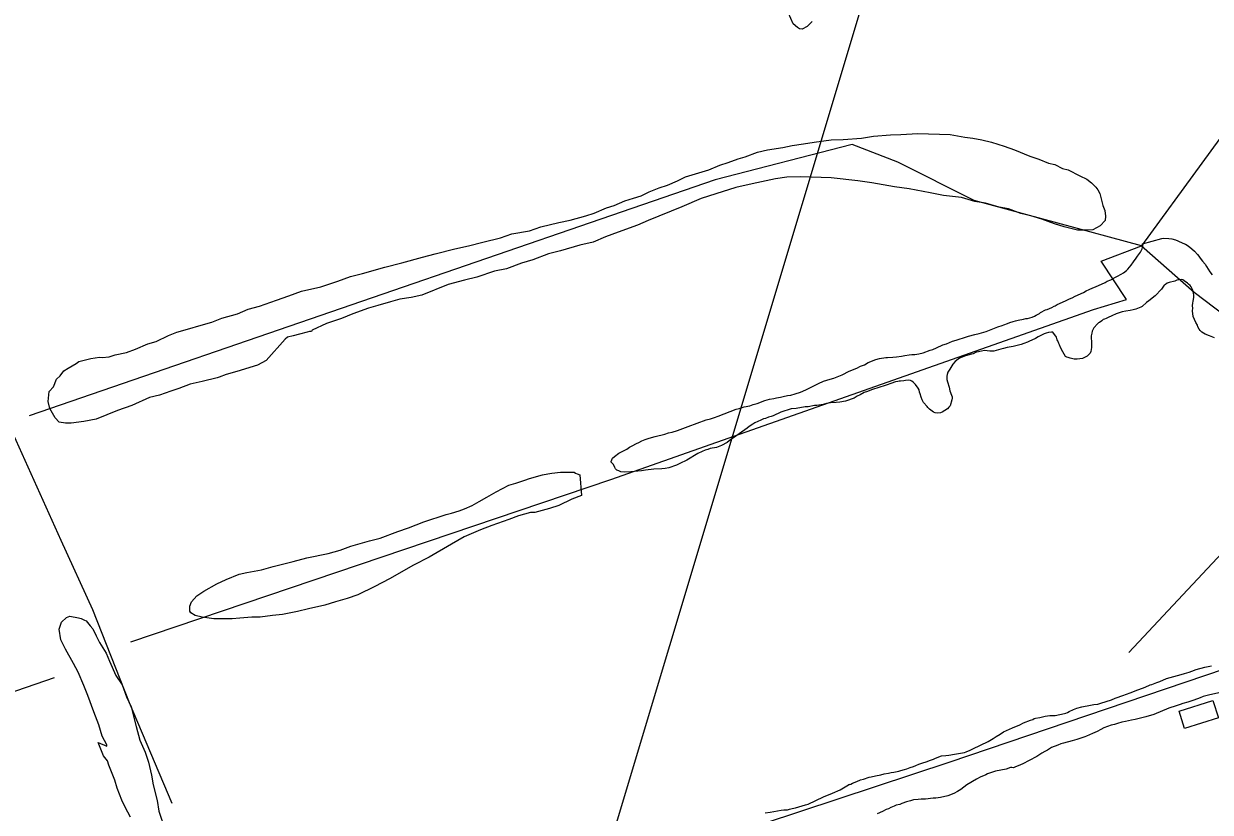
# Model space of a CAD drawing. Extents: x 3250478 to 3288318, y 788638 to 816472.
# Drawn here: x 3270677 to 3272527, y 798809 to 800038 of the extents above; entities that cross this region are included whole.
import ezdxf

# ---------------------------------------------------------------- set-up
doc = ezdxf.new("R2010")
doc.units = 0
for name, color, linetype in [('V-BLDG-OTLN', 7, 'Continuous'), ('V-SITE-VEGE', 7, 'Continuous'), ('V-TOPO-SHOR', 7, 'Continuous'), ('V-UTIL-LINE', 7, 'Continuous')]:
    doc.layers.add(name, color=color, linetype=linetype)

msp = doc.modelspace()

# ---------------------------------------------------------------- linework, layer by layer
at = {"layer": 'V-BLDG-OTLN'}
msp.add_lwpolyline([(3272539.4, 798956.5), (3272486.7, 798939.7), (3272478.1, 798966.7), (3272530.7, 798983.5)], close=True, dxfattribs=at)
at = {"layer": 'V-SITE-VEGE'}
for points in [[(3271906.5, 800041.7), (3271898.6, 800034.3), (3271890.8, 800030.1), (3271886.4, 800030.3), (3271883.2, 800032.6), (3271876.8, 800038.3), (3271869.6, 800054.9)], [(3270732.9, 799417.4), (3270726.5, 799424.2), (3270718.2, 799438.7), (3270715.3, 799449.8), (3270716.9, 799465.1), (3270723.7, 799472.6), (3270728.5, 799484.5), (3270734.1, 799489.8), (3270739.8, 799497.3), (3270746.6, 799501.5), (3270758.9, 799508.8), (3270763.4, 799511.9), (3270782.2, 799516.8), (3270795.4, 799518.6), (3270799.8, 799518.4), (3270810.8, 799519.2), (3270819.7, 799522.2), (3270837.4, 799526), (3270851.8, 799531), (3270870.7, 799539.2), (3270884, 799543.2), (3270903, 799552.5), (3270916.3, 799557.5), (3270936.2, 799563.5), (3270950.6, 799567.4), (3270970.6, 799573.3), (3270986.2, 799579.4), (3271010.5, 799586.3), (3271027.2, 799593.5), (3271044.9, 799598.4), (3271071.6, 799607.4), (3271090.5, 799614.5), (3271110.4, 799621.5), (3271140.3, 799628.3), (3271166.9, 799637.3), (3271186.9, 799644.3), (3271205.7, 799649.2), (3271240.1, 799659.1), (3271266.6, 799665.9), (3271298.7, 799674.8), (3271318.7, 799679.6), (3271349.6, 799687.4), (3271370.7, 799692.2), (3271392.8, 799698.1), (3271420.5, 799704.9), (3271438.2, 799710.9), (3271465.8, 799715.5), (3271483.6, 799721.6), (3271511.2, 799728.4), (3271528.9, 799732.2), (3271553.3, 799739.1), (3271566.6, 799743), (3271585.5, 799751.2), (3271597.7, 799755.2), (3271614.4, 799762.4), (3271627.7, 799766.3), (3271639.9, 799770.3), (3271652.2, 799776.5), (3271667.7, 799782.6), (3271681, 799786.6), (3271696.6, 799793.8), (3271708.9, 799800), (3271745.5, 799810.9), (3271762.2, 799818), (3271775.5, 799822), (3271791, 799828.1), (3271802.1, 799831), (3271821, 799838.1), (3271836.5, 799842), (3271860.7, 799845.6), (3271875.1, 799848.4), (3271892.7, 799851.1), (3271909.3, 799853.9), (3271935.8, 799857.4), (3271954.4, 799857.9), (3271983.1, 799860.3), (3272001.8, 799863), (3272028.2, 799865.5), (3272044.7, 799866), (3272071.1, 799867.4), (3272121.5, 799865.8), (3272144.5, 799861.7), (3272156.5, 799860.3)], [(3272156.5, 799860.3), (3272170.7, 799857.6), (3272185.9, 799853.8), (3272205.5, 799847.7), (3272221.7, 799841.7), (3272245.6, 799832.2), (3272259.7, 799827.3), (3272274.9, 799821.3), (3272284.7, 799818.8), (3272296.6, 799813), (3272305.3, 799810.5), (3272323.6, 799801.1), (3272334.4, 799796.4), (3272341.9, 799790.6), (3272348.3, 799783.9), (3272351.5, 799779.4), (3272354.6, 799773.8), (3272359.5, 799755), (3272362.5, 799747.2), (3272363.3, 799738.4), (3272363.1, 799731.8), (3272355.2, 799723.3), (3272344, 799717), (3272328.6, 799716.4), (3272319.8, 799716.7), (3272299.1, 799721.8), (3272283.9, 799726.6), (3272264.4, 799733.9), (3272247, 799738.8), (3272231.7, 799742.6), (3272212.2, 799749.8), (3272198, 799752.4), (3272176.3, 799758.6), (3272159.9, 799761.4), (3272139.2, 799767.5), (3272110.8, 799770.6), (3272090.1, 799774.6), (3272057.3, 799781.1), (3272034.4, 799784), (3271999.5, 799790.6), (3271977.6, 799793.5), (3271936.1, 799798.2), (3271888.9, 799799.7), (3271866.9, 799799.3), (3271849.3, 799796.6), (3271812.8, 799788.9), (3271787.4, 799783.2), (3271756.3, 799773.2), (3271733.1, 799766.2), (3271703, 799752.9), (3271650.7, 799731.6), (3271634, 799724.4), (3271604, 799713.3), (3271584.1, 799706.3), (3271565.1, 799698.1), (3271544.1, 799693.3), (3271514.2, 799684.4), (3271495.4, 799679.5), (3271470.9, 799670.4), (3271453.2, 799665.4), (3271429.9, 799656.3), (3271411.1, 799652.5), (3271383.4, 799643.5), (3271364.5, 799638.7), (3271339.1, 799631.8), (3271297.9, 799615.5), (3271281.4, 799611.7), (3271263.7, 799609), (3271249.3, 799605), (3271229.4, 799599.1), (3271215, 799595.1), (3271190.5, 799586.1), (3271172.7, 799578.9), (3271149.4, 799570.9), (3271127.1, 799560.6), (3271126, 799558.5), (3271122.7, 799558.6), (3271119.4, 799557.6), (3271107.2, 799554.7), (3271097.2, 799551.7), (3271088.4, 799549.8), (3271085, 799546.6), (3271055.4, 799513.5), (3271042, 799506.3), (3271009.8, 799496.3), (3270993.2, 799491.4), (3270982.1, 799487.4), (3270978.8, 799486.4), (3270955.5, 799480.5), (3270936.8, 799476.7), (3270919, 799469.6), (3270906.8, 799465.6), (3270889, 799459.6), (3270873.5, 799455.7), (3270845.7, 799443.4), (3270823.5, 799435.4), (3270790.1, 799422.2), (3270771.3, 799418.4), (3270751.5, 799415.7), (3270742.7, 799416), (3270732.9, 799417.4)], [(3271879.9, 799461.6), (3271888.1, 799464.2), (3271896.3, 799467.6), (3271902.9, 799471), (3271911.1, 799474.8), (3271916.1, 799477.5), (3271923.9, 799481.3), (3271934.2, 799484.2), (3271939.9, 799486.1), (3271947.7, 799489.1), (3271953.1, 799491.3), (3271964.2, 799496.7), (3271975.7, 799501.6), (3271981.9, 799504.6), (3271987.7, 799506.9), (3271993.5, 799510.3), (3272005.4, 799515.2), (3272011.5, 799516.7), (3272020.9, 799518.4), (3272023.8, 799518.3), (3272031.9, 799518.8), (3272038, 799519.1), (3272045.7, 799520.4), (3272050.6, 799521.5), (3272057.6, 799522.1), (3272061.6, 799522.8), (3272066.5, 799523), (3272072.6, 799524), (3272079.2, 799525.4), (3272090.3, 799529.5), (3272094.4, 799530.6), (3272100.1, 799533.3), (3272110, 799537.8), (3272115.8, 799539.7), (3272124.8, 799543.5), (3272131, 799545.3), (3272147, 799550.5), (3272150.2, 799551.2), (3272159.7, 799554.1), (3272166.6, 799555.5), (3272177.3, 799558.8), (3272195.8, 799565.9), (3272202.7, 799568.2), (3272204.8, 799569.3), (3272210.6, 799571.1), (3272214.3, 799572.7), (3272219.6, 799574.5), (3272223.3, 799575.2), (3272227.4, 799576.3), (3272235.5, 799578.1), (3272239.2, 799578.8), (3272242.1, 799579.1), (3272249.4, 799580.9), (3272253.1, 799582.8), (3272255.2, 799584.3), (3272260.6, 799587), (3272262.2, 799588.2), (3272270.1, 799592.4), (3272272.6, 799593.1), (3272280, 799596.1), (3272283.3, 799598), (3272285.3, 799598.8), (3272288.2, 799600.7), (3272291.9, 799602.2), (3272297.3, 799604.9), (3272301.4, 799606.4), (3272307.2, 799609.4), (3272311.3, 799611.3), (3272316.3, 799614), (3272329, 799619.7), (3272333.6, 799622), (3272338.1, 799623.9), (3272343.9, 799626.9), (3272348, 799628.4), (3272362.8, 799635.3), (3272366.1, 799637.2), (3272371.9, 799639.4), (3272375.2, 799641), (3272376.8, 799642.1), (3272382.2, 799644.8), (3272388, 799648.3), (3272391.7, 799650.2), (3272396.3, 799653.7), (3272398.4, 799655.6), (3272400.9, 799659.2), (3272403.4, 799662), (3272407.3, 799667.1), (3272411.5, 799673.1), (3272413.2, 799675.9), (3272418.3, 799682.6), (3272419.6, 799685.4), (3272420.5, 799687.8), (3272421.5, 799691.8), (3272421.2, 799695.1), (3272451.5, 799703.9), (3272453.5, 799704.2), (3272462, 799703.9)], [(3272462, 799703.9), (3272466.9, 799703), (3272472.5, 799701.6), (3272476.5, 799700.2), (3272484.1, 799696.3), (3272488.1, 799694.6), (3272492.5, 799692.4), (3272498, 799687.3), (3272502, 799684), (3272507.1, 799678.5), (3272509, 799676), (3272511, 799673.1), (3272514.9, 799668.1), (3272518.8, 799663.5), (3272521.1, 799660.2), (3272526.1, 799651.9), (3272530, 799646.9)], [(3272533.4, 799548.6), (3272525.7, 799551.7), (3272518.9, 799554.7), (3272513.8, 799557.8), (3272511, 799560.3), (3272509.4, 799562.4), (3272507.5, 799566.1), (3272506.8, 799568.5), (3272504.5, 799572.7), (3272500.3, 799582.1), (3272499, 799590.7), (3272499.5, 799595.1), (3272499.2, 799598.8), (3272499.4, 799603.3), (3272500.3, 799605.7), (3272501.3, 799612.1), (3272501.4, 799614.6), (3272500.7, 799619.1), (3272499.3, 799624.4), (3272496.9, 799628.1), (3272495.4, 799630.2), (3272493, 799632.3), (3272491.4, 799634), (3272486.3, 799637.8), (3272483.9, 799639.1), (3272481.5, 799639.6), (3272474.5, 799638.6), (3272471.7, 799637.4), (3272462.7, 799635.3), (3272459.8, 799634.2), (3272456.9, 799632.2), (3272454.8, 799631.1), (3272450.6, 799624.7), (3272440.9, 799614.1), (3272430.9, 799606.7), (3272427.6, 799604), (3272420.5, 799597.7), (3272418.8, 799596.5), (3272410.6, 799593.5), (3272406.5, 799592.5), (3272402, 799591.4), (3272395.1, 799590.4), (3272389.3, 799589.4), (3272380.3, 799586.4), (3272373.3, 799583), (3272367.5, 799580.7), (3272364.3, 799579.2), (3272362.2, 799578), (3272360.1, 799577.3), (3272358, 799575.3), (3272353.9, 799572.6), (3272352.7, 799572.3), (3272351, 799570.7), (3272345.5, 799564.4)], [(3272345.5, 799564.4), (3272342.9, 799559.2), (3272342, 799556), (3272341.1, 799551.9), (3272341.4, 799549.9), (3272341.9, 799541.4), (3272341.7, 799533.6), (3272340.7, 799527.6), (3272339.4, 799524.8), (3272338.1, 799523.2), (3272334.8, 799520.1), (3272331.9, 799518.5), (3272327.7, 799516.6), (3272319.6, 799515.7), (3272314.7, 799515.4), (3272308.3, 799516.9), (3272305.5, 799518.2), (3272303.4, 799518.6), (3272301.1, 799519.9), (3272296.8, 799527), (3272293.4, 799534), (3272291.9, 799537.7), (3272290.7, 799539.8), (3272289.2, 799543.9), (3272288.1, 799545.5), (3272287, 799549.6), (3272281.6, 799557.5), (3272279.5, 799557.6), (3272274.6, 799556.9), (3272271, 799556.2), (3272268.1, 799555.1), (3272258.6, 799550.5), (3272254.5, 799547.8), (3272243.8, 799543.3), (3272241.7, 799542.1), (3272236.3, 799539.9), (3272232.2, 799538.4), (3272219.5, 799535.1), (3272210.2, 799533.8), (3272204.4, 799532.4), (3272200.3, 799530.9), (3272189.3, 799528), (3272183.2, 799527.8), (3272174.7, 799528.9), (3272170.2, 799528.2), (3272163.2, 799526.4), (3272162, 799526.4), (3272157.5, 799524.1), (3272154.6, 799523.4), (3272145.2, 799520.5), (3272136.2, 799517.1), (3272133.7, 799515.6), (3272129.1, 799511.7), (3272125.7, 799507.7), (3272121, 799500.2), (3272119.7, 799498.6), (3272118, 799495.4), (3272116.7, 799491.4), (3272116.2, 799489.3), (3272116, 799484.1), (3272117.1, 799480), (3272119.7, 799471.8), (3272121.1, 799466), (3272123.3, 799459.5), (3272124.5, 799457), (3272124.4, 799454.6), (3272123.9, 799452.2), (3272121.2, 799442.9), (3272119.5, 799440.5), (3272117, 799438.2), (3272109.1, 799433.1), (3272106.2, 799432), (3272100.9, 799431.4), (3272098.1, 799431.9), (3272095.3, 799433.2), (3272093.3, 799434.5), (3272089.3, 799437.4), (3272086.6, 799440), (3272085.4, 799441.6), (3272079.9, 799447.9), (3272077.7, 799452.4), (3272076.2, 799456.5), (3272074.7, 799461.5), (3272073.6, 799464.3), (3272072.9, 799468), (3272071.7, 799470.5), (3272067.5, 799476.3), (3272064.3, 799479.2), (3272061.5, 799481.4), (3272059.5, 799482.2), (3272056.3, 799482.7), (3272051.8, 799482.5), (3272049, 799481.8), (3272044.1, 799481.1), (3272042, 799481.2), (3272039.6, 799480.8), (3272036.3, 799480.1), (3272028.9, 799477.5), (3272023.2, 799475.3), (3272018.7, 799473.8), (3272011.7, 799472)], [(3272011.7, 799472), (3271998.6, 799468), (3271992.4, 799465.3), (3271987.5, 799463.4), (3271981.3, 799460), (3271976.3, 799457.7), (3271971.8, 799455), (3271958.2, 799450.2), (3271949.3, 799448.4), (3271943.6, 799447.8), (3271935, 799447.3), (3271928.9, 799446.2), (3271923.2, 799444.8), (3271913.4, 799443.5), (3271909.7, 799443.2), (3271899.9, 799441.5), (3271895.4, 799441.2), (3271881.2, 799438.9), (3271873.4, 799437.9), (3271857.4, 799432.7), (3271845.5, 799427.4), (3271842.6, 799426.3), (3271838.5, 799425.2), (3271833.6, 799423.3), (3271830.7, 799422.6), (3271826.2, 799420.7), (3271817.1, 799416.1), (3271813.8, 799414.2), (3271808, 799410.4), (3271805.1, 799408), (3271783.5, 799392.9), (3271779.3, 799390.2), (3271773.9, 799385.5), (3271764.8, 799380.9), (3271757, 799377.9), (3271747.2, 799376.2), (3271743.5, 799374.7), (3271739.4, 799373.6), (3271734.9, 799371.7), (3271728.3, 799368.3), (3271710.9, 799357.9), (3271699.8, 799352.9), (3271694.8, 799350.3), (3271682.9, 799346.2), (3271677.2, 799345.1), (3271671.9, 799344.5), (3271659.3, 799344.1), (3271646.3, 799342.5), (3271640.2, 799341.5), (3271629.2, 799340.6), (3271623.9, 799340), (3271614.1, 799339.5), (3271608, 799340.1), (3271605.2, 799341.4), (3271601.6, 799342.7), (3271599.7, 799344.4), (3271598.5, 799346.5), (3271596.6, 799351.4), (3271593.1, 799355.2), (3271593.1, 799356), (3271595.3, 799361.2), (3271598.3, 799363.9), (3271604.9, 799369), (3271611.1, 799372.4), (3271617.3, 799375.5), (3271619.4, 799377), (3271621.8, 799378.2), (3271625.6, 799380.5), (3271632.6, 799384.3), (3271635.9, 799385.8), (3271640.9, 799388.5), (3271645.8, 799390.4), (3271650.7, 799391.9), (3271656, 799393.7), (3271661.8, 799394.8), (3271676.9, 799398.7), (3271682.6, 799400.6), (3271688, 799401.6), (3271696.6, 799404.6), (3271713, 799410.6), (3271740.9, 799421), (3271747.9, 799422.8), (3271754.1, 799424.7), (3271759.8, 799426.9), (3271769.2, 799430.3), (3271787.7, 799437.4), (3271792.7, 799438.9), (3271795.9, 799439.6), (3271800.4, 799441), (3271809, 799442.8), (3271814.4, 799444.7), (3271820.5, 799446.5), (3271832.4, 799451), (3271839.8, 799453.2), (3271846.7, 799454.2), (3271850.8, 799455.3), (3271857, 799456.3), (3271861, 799457.4), (3271868, 799458.8), (3271872.9, 799459.4), (3271879.9, 799461.6)], [(3270793.7, 798918.2), (3270806.7, 798912.3), (3270806.8, 798914.5), (3270799.5, 798927.9), (3270794.6, 798945.6), (3270786.5, 798965.6), (3270777.4, 798991.2), (3270771.3, 799006.7), (3270762.1, 799027.9), (3270754.9, 799041.3), (3270742.4, 799063.7), (3270735.2, 799078.2), (3270732.4, 799094.7), (3270736.1, 799105.6), (3270744, 799113), (3270749.5, 799115), (3270762.6, 799112.4), (3270767, 799111.2), (3270772.4, 799108.8), (3270774.6, 799107.6), (3270780.9, 799099.7), (3270785.1, 799095.2), (3270790.3, 799084.1), (3270795.4, 799074), (3270805.9, 799057.2), (3270811, 799045), (3270821.2, 799022.7), (3270830.6, 799008.1), (3270837.7, 798989.3), (3270844.9, 798973.7), (3270852.7, 798942.7), (3270858.6, 798921.6), (3270866.8, 798902.7), (3270871.8, 798887.2), (3270876.6, 798867.3), (3270879.4, 798851.8), (3270885.2, 798827.5), (3270888, 798810.9)], [(3272193.1, 798927.5), (3272199.3, 798931), (3272204.7, 798934.4), (3272218.7, 798940.9), (3272229.8, 798945.4), (3272235.6, 798948.5), (3272246.7, 798953), (3272250.4, 798954.1), (3272252.5, 798955.2), (3272254.5, 798956), (3272261, 798957), (3272269.6, 798959.1), (3272276.6, 798960.1), (3272285.1, 798960.3), (3272299.8, 798963), (3272301.9, 798963.8), (3272304.3, 798964.9), (3272306.8, 798966.5), (3272313.8, 798969.5), (3272318.7, 798971.4), (3272326.5, 798973.6), (3272340, 798976.4), (3272345.3, 798977), (3272351.4, 798978), (3272356.3, 798979.5), (3272372.7, 798984.7), (3272378.5, 798986.9), (3272392.1, 798991.7), (3272394.5, 798992.9), (3272403.5, 798995.8), (3272409.7, 798998.5), (3272425.3, 799004.5), (3272433.2, 799007.9), (3272435.6, 799008.6), (3272443.4, 799011.6), (3272448.3, 799013.1), (3272458.6, 799017.6), (3272481.2, 799023.8), (3272486.5, 799025.6), (3272493.9, 799027.4), (3272498, 799029.3), (3272504.6, 799031.6), (3272518.5, 799035.6), (3272528.7, 799037.7)], [(3272542.8, 798995.8), (3272526, 798992.3), (3272515.8, 798989.8), (3272510.9, 798987.5), (3272501.4, 798984.2), (3272491.6, 798980.8), (3272484.2, 798978.6), (3272480.1, 798977.1), (3272473.5, 798975.3), (3272462.4, 798971.6), (3272438.6, 798961.8), (3272426.3, 798958.2), (3272409.9, 798953.8), (3272403.8, 798952.8), (3272394.8, 798950.7), (3272389.1, 798949.6), (3272382.1, 798947.8), (3272377.6, 798946.3), (3272372.3, 798944.9), (3272360.8, 798940.8), (3272356.2, 798938.1), (3272350.4, 798935), (3272343, 798932), (3272334, 798927.8), (3272331.1, 798927.1), (3272318.8, 798922.7), (3272311.8, 798920.4), (3272298.3, 798917.2), (3272293.8, 798915.7), (3272289.3, 798913.9), (3272279.4, 798910.1), (3272273.2, 798906.3), (3272268.7, 798904), (3272264.1, 798901.3), (3272256.6, 798896.2), (3272244.7, 798889.7), (3272234.8, 798884.8), (3272227.4, 798881.8), (3272223.3, 798880.3), (3272220, 798878.7), (3272217.5, 798879.2), (3272215.5, 798878.9), (3272208.5, 798876.7), (3272191.8, 798873.2), (3272185.6, 798871.3), (3272179.5, 798869.1), (3272177, 798867.5), (3272168.3, 798864.2), (3272162.2, 798861.1), (3272147.6, 798851.8), (3272138.1, 798844.8), (3272132.7, 798841.4), (3272126.9, 798838.3), (3272117.9, 798834.9), (3272106.4, 798832.5), (3272099.1, 798831.1), (3272095, 798831.2), (3272082.8, 798829.6), (3272076.3, 798829.8), (3272071.4, 798829.1), (3272064.1, 798828.5), (3272059.6, 798827.1), (3272053.4, 798825.6), (3272046.1, 798823), (3272042.8, 798821.5), (3272037.4, 798820.1), (3272034.1, 798818.6)], [(3270843.8, 798801.4), (3270835.5, 798817), (3270830.4, 798828.1), (3270823.3, 798847), (3270819.3, 798859.2), (3270810.1, 798882.6), (3270808.2, 798889.2), (3270801.8, 798897.1), (3270793.7, 798918.2)], [(3271832.9, 798808.4), (3271841, 798809.3), (3271857.8, 798812.4), (3271862.3, 798813.1), (3271867.9, 798813.3), (3271871.2, 798814), (3271874.9, 798815.1), (3271880.2, 798816.2), (3271885.5, 798817.6), (3271895.8, 798821), (3271900.3, 798822), (3271923.8, 798833.1), (3271937.8, 798839.1), (3271949.7, 798844), (3271960.5, 798850.6), (3271964.6, 798852.9), (3271964.6, 798852.4), (3271966.6, 798853.2), (3271969.1, 798854.7), (3271975.7, 798857.4), (3271981.9, 798859.6), (3271986.4, 798860.7), (3271995.4, 798864), (3271998.3, 798864.4), (3272004.8, 798866.2), (3272013.4, 798867.5), (3272018.3, 798869), (3272025.3, 798870.4), (3272029.3, 798871.5), (3272033.4, 798871.8), (3272036.3, 798872.5), (3272041.2, 798873.1), (3272044.5, 798874.2), (3272050.2, 798875.7), (3272053.9, 798876.8), (3272059.2, 798879), (3272064.1, 798880.5), (3272067.9, 798882.4), (3272072.4, 798884.3), (3272078.9, 798886.5), (3272083.9, 798888), (3272090.8, 798890.6), (3272095.4, 798892.1), (3272098.7, 798893.6), (3272107.7, 798897), (3272114.6, 798898), (3272119.5, 798898.2), (3272128.1, 798900), (3272143.6, 798902.3), (3272146.1, 798903.4), (3272152.6, 798906.1), (3272156.8, 798908), (3272168.7, 798913.7), (3272180.7, 798919.8), (3272188.5, 798924.4), (3272193.1, 798927.5)], [(3270888, 798810.9), (3270898, 798782.1)], [(3272034.1, 798818.6), (3272028.8, 798816.7), (3272025.5, 798814.8), (3272021.8, 798813.7), (3272016, 798810.6), (3272007.8, 798806.8)]]:
    msp.add_lwpolyline(points, dxfattribs=at)
msp.add_lwpolyline([(3271547, 799303), (3271531.7, 799297.1), (3271511.4, 799287.7), (3271496.9, 799282.6), (3271474, 799276.7), (3271467.3, 799276.7), (3271448.6, 799271.6), (3271433.3, 799265.6), (3271407, 799256.3), (3271389.2, 799249.5), (3271363.8, 799238.4), (3271344.3, 799227.4), (3271309.5, 799207), (3271284.9, 799194.2), (3271247.6, 799173), (3271224.7, 799161.1), (3271198.4, 799148.4), (3271181.4, 799142.4), (3271163.6, 799137.3), (3271146.7, 799132.2), (3271121.2, 799126.2), (3271104.3, 799122), (3271080.5, 799117.7), (3271065.2, 799116), (3271045.7, 799113.4), (3271033, 799113.4), (3271014.3, 799111.7), (3271002.4, 799110.9), (3270973.6, 799110.8), (3270955.8, 799113.4), (3270944.7, 799115.9), (3270938, 799120.1), (3270936.3, 799122.7), (3270936.3, 799130.3), (3270938.8, 799137.1), (3270947.3, 799146.5), (3270958.3, 799154.1), (3270978.6, 799165.1), (3270993.1, 799171.9), (3271013.4, 799180.4), (3271025.3, 799183), (3271048.2, 799187.3), (3271066, 799192.4), (3271097.4, 799200), (3271118.6, 799206), (3271151.7, 799212.8), (3271170.4, 799217.9), (3271187.3, 799223.9), (3271216.2, 799232.4), (3271233.1, 799236.6), (3271260.3, 799246.8), (3271277.2, 799252.8), (3271301, 799262.1), (3271335.8, 799273.2), (3271344.2, 799275.7), (3271356.1, 799279.1), (3271364.6, 799282.5), (3271376.5, 799287.6), (3271387.5, 799293.6), (3271399.4, 799300.4), (3271413.8, 799308.9), (3271433.3, 799319.1), (3271444.3, 799322.5), (3271458.7, 799326.7), (3271465.5, 799329.3), (3271485.9, 799335.2), (3271494.4, 799336.9), (3271500.3, 799337.8), (3271513.9, 799339.5), (3271535.1, 799339.5), (3271537.6, 799337.8), (3271540.2, 799337), (3271544.4, 799335.3)], close=True, dxfattribs=at)
at = {"layer": 'V-TOPO-SHOR'}
for p, q in [((3272399.9, 799058.5), (3272736.5, 799418.6)), ((3269494.3, 798592.2), (3270725.5, 799019.4))]:
    msp.add_line(p, q, dxfattribs=at)
for points in [[(3273123.9, 800882.5), (3273172, 800723.4), (3272419.8, 799692.2), (3272501.8, 799619.9), (3272641.5, 799513.8), (3272708.9, 799446.3), (3272839.1, 799378.8), (3272935.4, 799229.3), (3272916.1, 799157.1), (3272120.8, 798887.4), (3271537.5, 798694.8), (3270814.5, 798434.7), (3270101.1, 798198.7), (3269889, 798121.7), (3269648, 798059.1)], [(3272419.8, 799692.2), (3272158.6, 799763.1), (3272039.9, 799822.5), (3271968.7, 799850.3), (3271754.9, 799794.9), (3270686, 799427.1)], [(3270844.2, 799074.7), (3271592.5, 799327.9), (3272344.6, 799592.9), (3272396.1, 799608.7), (3272356.5, 799668.1), (3272419.8, 799692.2)], [(3270908.7, 798823), (3270842.1, 798980.1), (3270784.9, 799124.7), (3270735.6, 799232.9), (3270661, 799399.4), (3270590.6, 799570.2), (3270563.5, 799634.7)]]:
    msp.add_lwpolyline(points, dxfattribs=at)
at = {"layer": 'V-UTIL-LINE'}
msp.add_lwpolyline([(3271479.8, 798386.9), (3272915.8, 803173.6), (3273649.7, 803514.8), (3273883.9, 803645.4), (3274287.1, 803751.1)], dxfattribs=at)

doc.saveas('drawing.dxf')
